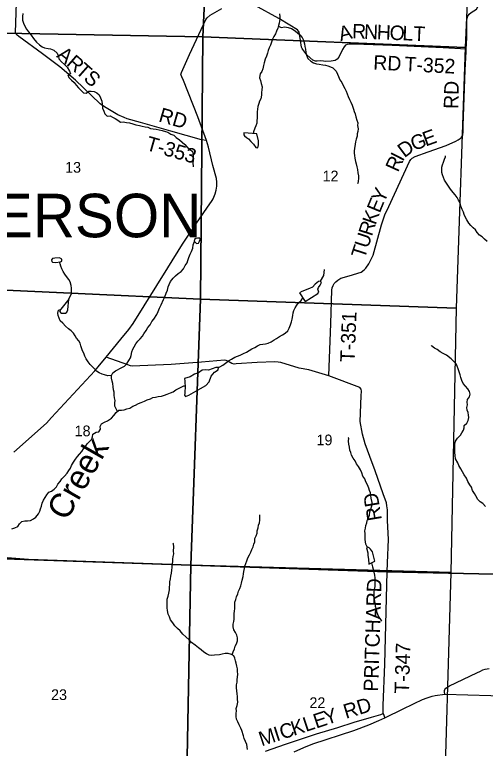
# Model space of a CAD drawing. Extents: x 1759416 to 2214760, y 252598 to 1116833.
# Drawn here: x 2042137 to 2051849, y 896764 to 911921 of the extents above; entities that cross this region are included whole.
import ezdxf

# ---------------------------------------------------------------- set-up
doc = ezdxf.new("R2010")
doc.units = 0
for name, color, linetype in [('GM_X_County_Road', 7, 'Continuous'), ('GM_X_County_Road_Text', 7, 'Continuous'), ('GM_X_Minor_Lake', 7, 'Continuous'), ('GM_X_Minor_River', 7, 'Continuous'), ('GM_X_Minor_River_Text', 7, 'Continuous'), ('GM_X_Section', 7, 'Continuous'), ('GM_X_Section_Text', 7, 'Continuous'), ('GM_X_State_Route', 7, 'Continuous'), ('GM_X_Township', 7, 'Continuous'), ('GM_X_Township_Road', 7, 'Continuous'), ('GM_X_Township_Road_Text', 7, 'Continuous'), ('GM_X_Township_ROW', 7, 'Continuous'), ('GM_X_Township_Text', 7, 'Continuous'), ('GM_X_US_Route', 7, 'Continuous')]:
    doc.layers.add(name, color=color, linetype=linetype)

msp = doc.modelspace()

# ---------------------------------------------------------------- linework, layer by layer
at = {"layer": 'GM_X_County_Road'}
for points in [[(2051017, 897886), (2051007, 897932), (2051005, 897957), (2051013, 897983), (2051034, 898004), (2051066, 898029), (2051110, 898052), (2051674, 898327), (2051753, 898359), (2051798, 898386), (2051847, 898398), (2051932, 898413)], [(2047315, 896703), (2047726, 896852), (2048368, 897063), (2048807, 897195), (2049146, 897303), (2049503, 897405), (2049693, 897466), (2049744, 897481), (2049779, 897396)]]:
    msp.add_lwpolyline(points, dxfattribs=at)
at = {"layer": 'GM_X_Minor_Lake'}
for points in [[(2046864, 909482), (2046864, 909439), (2046882, 909415), (2046920, 909381), (2046962, 909359), (2047012, 909303), (2047062, 909245), (2047116, 909179), (2047158, 909171), (2047166, 909229), (2047168, 909313), (2047135, 909460)], [(2047135, 909460), (2046864, 909482)], [(2045890, 907196), (2045928, 907202), (2045950, 907243), (2045962, 907279), (2045956, 907303), (2045910, 907305), (2045874, 907297), (2045848, 907275), (2045844, 907243)], [(2045844, 907243), (2045890, 907196)], [(2043085, 906816), (2043109, 906830), (2043107, 906870), (2043065, 906896), (2042969, 906888), (2042919, 906882), (2042897, 906858), (2042903, 906824), (2042917, 906806), (2042977, 906804)], [(2042977, 906804), (2043085, 906816)], [(2048132, 905999), (2048391, 906159), (2048411, 906185), (2048395, 906247), (2048405, 906287), (2048439, 906336), (2048469, 906390), (2048449, 906418), (2048409, 906412), (2048341, 906354), (2048285, 906291), (2048219, 906261), (2048064, 906203), (2048014, 906177)], [(2048014, 906177), (2048132, 905999)], [(2043062, 905800), (2043080, 905768), (2043102, 905752), (2043123, 905752), (2043189, 905752), (2043213, 905772), (2043237, 905822), (2043257, 906045)], [(2043257, 906045), (2043062, 905800)], [(2045651, 904092), (2045639, 904062), (2045659, 904030), (2045733, 904058), (2045971, 904201), (2046083, 904261), (2046150, 904337), (2046192, 904455), (2046264, 904535), (2046334, 904585), (2046342, 904629), (2046288, 904629), (2046136, 904577), (2046076, 904585), (2046005, 904575), (2045931, 904521), (2045851, 904491), (2045761, 904441), (2045643, 904403)], [(2045643, 904403), (2045649, 904348), (2045649, 904300), (2045652, 904262), (2045651, 904092)], [(2049572, 900628), (2049524, 900822), (2049482, 900878), (2049454, 900909), (2049422, 900919), (2049400, 900903), (2049422, 900800), (2049428, 900750), (2049440, 900674), (2049448, 900572)], [(2049448, 900572), (2049572, 900628)]]:
    msp.add_lwpolyline(points, dxfattribs=at)
at = {"layer": 'GM_X_Minor_River'}
for points in [[(2042302, 911948), (2042298, 911886), (2042297, 911808), (2042316, 911746), (2042346, 911684), (2042383, 911624), (2042419, 911569), (2042476, 911499), (2042527, 911428), (2042586, 911356), (2042646, 911296), (2042701, 911255), (2042753, 911235), (2042825, 911222), (2042877, 911213), (2042945, 911191), (2043014, 911128), (2043041, 911064), (2043051, 911010), (2043100, 910946), (2043162, 910895), (2043221, 910835), (2043270, 910756), (2043288, 910700)], [(2047605, 911940), (2047610, 911880), (2047606, 911828), (2047595, 911747), (2047583, 911695), (2047566, 911641), (2047542, 911579), (2047517, 911524), (2047485, 911468), (2047460, 911412), (2047440, 911355), (2047413, 911291), (2047389, 911237), (2047368, 911178), (2047352, 911124), (2047331, 911064), (2047307, 911003), (2047284, 910925), (2047269, 910869), (2047255, 910804), (2047238, 910744)], [(2047580, 911684), (2047636, 911658), (2047710, 911670), (2047784, 911657), (2047848, 911634), (2047902, 911600), (2047967, 911551), (2048019, 911507), (2048072, 911448), (2048097, 911396), (2048117, 911318), (2048128, 911266), (2048136, 911210), (2048145, 911140), (2048158, 911082), (2048190, 911018), (2048251, 910960), (2048305, 910927), (2048363, 910907), (2048421, 910900), (2048498, 910887), (2048550, 910875), (2048600, 910862), (2048652, 910844), (2048702, 910823), (2048769, 910757)], [(2043288, 910700), (2043232, 910681), (2043258, 910625), (2043308, 910567), (2043366, 910523), (2043408, 910467), (2043453, 910412), (2043501, 910362), (2043557, 910304), (2043609, 910300), (2043665, 910342), (2043717, 910344), (2043775, 910336), (2043829, 910308), (2043881, 910268), (2043907, 910202), (2043935, 910132), (2043943, 910070), (2043947, 909992), (2043975, 909926), (2043999, 909876), (2044049, 909824), (2044105, 909828), (2044159, 909804), (2044211, 909774), (2044263, 909740), (2044323, 909698), (2044377, 909708), (2044443, 909692), (2044508, 909686), (2044576, 909666), (2044638, 909648), (2044710, 909630), (2044766, 909618), (2044828, 909602), (2044886, 909594), (2044940, 909572), (2044998, 909566), (2045058, 909555), (2045120, 909543), (2045180, 909527), (2045246, 909507), (2045300, 909491), (2045362, 909455), (2045420, 909431), (2045471, 909383), (2045535, 909333), (2045593, 909289), (2045649, 909239), (2045699, 909187), (2045755, 909139), (2045807, 909093), (2045819, 909033), (2045823, 908981), (2045817, 908919), (2045815, 908847), (2045819, 908795), (2045817, 908781)], [(2047238, 910744), (2047200, 910702), (2047196, 910664), (2047187, 910619), (2047209, 910561), (2047225, 910499), (2047241, 910433), (2047235, 910367), (2047231, 910311), (2047229, 910259), (2047215, 910186), (2047187, 910136), (2047177, 910086), (2047153, 910026), (2047147, 909970), (2047143, 909916), (2047141, 909862), (2047143, 909786), (2047137, 909732), (2047137, 909682), (2047113, 909626), (2047092, 909574), (2047068, 909504), (2047067, 909465)], [(2048769, 910757), (2048797, 910695), (2048819, 910643), (2048849, 910575), (2048887, 910521), (2048917, 910457), (2048949, 910399), (2048977, 910341), (2049001, 910287), (2049017, 910231), (2049047, 910169), (2049077, 910116), (2049099, 910050), (2049129, 909972), (2049143, 909922), (2049161, 909872), (2049179, 909810), (2049199, 909742), (2049217, 909688), (2049213, 909630), (2049225, 909562), (2049217, 909510), (2049207, 909460), (2049207, 909408), (2049187, 909350), (2049169, 909291), (2049145, 909111), (2049145, 909059), (2049147, 909009), (2049159, 908955), (2049173, 908891), (2049185, 908837), (2049199, 908779), (2049211, 908721), (2049221, 908655), (2049233, 908593), (2049229, 908538), (2049225, 908482), (2049219, 908432), (2049219, 908440)], [(2051889, 907237), (2051833, 907283), (2051781, 907329), (2051729, 907367), (2051681, 907419), (2051649, 907475), (2051597, 907515), (2051549, 907565), (2051507, 907617), (2051471, 907681), (2051439, 907734), (2051413, 907790), (2051399, 907840), (2051373, 907894), (2051347, 907962), (2051331, 908034), (2051299, 908086), (2051267, 908144), (2051225, 908196), (2051185, 908250), (2051129, 908318), (2051087, 908376), (2051007, 908504), (2050985, 908559), (2050965, 908613), (2050953, 908663), (2050951, 908713), (2050953, 908769), (2050967, 908819), (2050987, 908871), (2051005, 908937), (2051025, 908987), (2051031, 909005)], [(2044258, 903724), (2044229, 903778), (2044205, 903834), (2044203, 903900), (2044209, 903950), (2044195, 904004), (2044193, 904062), (2044191, 904122), (2044179, 904172), (2044169, 904234), (2044165, 904299), (2044147, 904353), (2044137, 904413), (2044133, 904467), (2044165, 904523), (2044219, 904565), (2044346, 904629), (2044400, 904661), (2044458, 904721), (2044490, 904775), (2044524, 904833), (2044540, 904883), (2044558, 904953), (2044578, 905010), (2044600, 905062), (2044634, 905122), (2044680, 905174), (2044728, 905224), (2044774, 905276), (2044804, 905330), (2044852, 905396), (2044886, 905456), (2044931, 905512), (2044969, 905582), (2045011, 905632), (2045069, 905728), (2045101, 905787), (2045129, 905861), (2045163, 905927), (2045211, 906035), (2045237, 906091), (2045265, 906169), (2045291, 906229), (2045307, 906297), (2045325, 906349), (2045351, 906411), (2045405, 906480), (2045456, 906528), (2045514, 906576), (2045572, 906616), (2045618, 906672), (2045658, 906738), (2045694, 906794), (2045708, 906844), (2045732, 906904), (2045760, 906972), (2045788, 907032), (2045814, 907096), (2045818, 907168), (2045849, 907237)], [(2043257, 906045), (2043309, 906161), (2043309, 906271), (2043305, 906329), (2043285, 906401), (2043253, 906453), (2043207, 906509), (2043171, 906561), (2043135, 906616), (2043109, 906668), (2043087, 906724), (2043073, 906774), (2043055, 906812)], [(2048449, 906418), (2048517, 906532), (2048529, 906658)], [(2046342, 904629), (2046374, 904649), (2046432, 904677), (2046488, 904723), (2046548, 904769), (2046612, 904805), (2046680, 904843), (2046736, 904864), (2046793, 904888), (2046857, 904918), (2046921, 904952), (2046973, 904982), (2047033, 905020), (2047093, 905048), (2047147, 905082), (2047203, 905104), (2047255, 905114), (2047311, 905122), (2047365, 905132), (2047429, 905162), (2047489, 905206), (2047540, 905234), (2047602, 905272), (2047662, 905306), (2047720, 905344), (2047774, 905390), (2047800, 905446), (2047828, 905512), (2047850, 905576), (2047862, 905629), (2047874, 905703), (2047882, 905759), (2047898, 905811), (2047922, 905867), (2047958, 905917), (2047996, 905969), (2048052, 906017), (2048085, 906070)], [(2044133, 904466), (2044059, 904461), (2043993, 904479), (2043941, 904491), (2043883, 904523), (2043823, 904555), (2043761, 904627), (2043697, 904691), (2043651, 904749), (2043613, 904811), (2043583, 904863), (2043561, 904927), (2043537, 904979), (2043499, 905082), (2043489, 905132), (2043461, 905184), (2043415, 905238), (2043385, 905288), (2043349, 905340), (2043303, 905390), (2043247, 905432), (2043186, 905486), (2043128, 905546), (2043078, 905596), (2043054, 905652), (2043032, 905706), (2043030, 905756), (2043044, 905818), (2043082, 905827)], [(2051851, 901762), (2051795, 901820), (2051741, 901856), (2051695, 901908), (2051651, 901978), (2051625, 902028), (2051587, 902092), (2051561, 902158), (2051529, 902210), (2051489, 902278), (2051461, 902346), (2051413, 902413), (2051379, 902475), (2051343, 902537), (2051305, 902605), (2051281, 902663), (2051235, 902747), (2051225, 902811), (2051219, 902879), (2051223, 902935), (2051221, 902997), (2051219, 903047), (2051233, 903107), (2051277, 903174), (2051339, 903232), (2051367, 903284), (2051401, 903334), (2051411, 903384), (2051411, 903434), (2051470, 903482), (2051496, 903538), (2051506, 903596), (2051504, 903650), (2051494, 903700), (2051472, 903754), (2051470, 903804), (2051480, 903862), (2051474, 903913), (2051484, 903971), (2051522, 904029), (2051540, 904081), (2051520, 904139), (2051486, 904193), (2051442, 904249), (2051394, 904303), (2051362, 904361), (2051344, 904427), (2051330, 904481), (2051310, 904543), (2051288, 904605), (2051270, 904657), (2051246, 904708), (2051192, 904762), (2051144, 904812), (2051047, 904888), (2050981, 904924), (2050919, 904954), (2050855, 905004), (2050803, 905034), (2050737, 905080), (2050735, 905076)], [(2043079, 902278), (2043113, 902330), (2043165, 902386), (2043217, 902452), (2043258, 902502), (2043288, 902552), (2043312, 902606), (2043348, 902674), (2043392, 902738), (2043432, 902791), (2043472, 902841), (2043520, 902899), (2043558, 902949), (2043596, 903003), (2043636, 903055), (2043678, 903105), (2043732, 903149), (2043740, 903203), (2043752, 903255), (2043820, 903295), (2043875, 903303), (2043911, 903359), (2043903, 903411), (2043927, 903469), (2043993, 903506), (2044051, 903528), (2044137, 903588), (2044185, 903642), (2044229, 903700), (2044289, 903750), (2044343, 903750), (2044397, 903760), (2044451, 903776), (2044515, 903792), (2044572, 903830), (2044630, 903854), (2044690, 903886), (2044746, 903908), (2044814, 903938), (2044868, 903962), (2044938, 903988), (2044990, 904012), (2045046, 904022), (2045098, 904036), (2045164, 904042), (2045226, 904062), (2045282, 904080), (2045351, 904106), (2045405, 904128), (2045465, 904169), (2045519, 904201), (2045571, 904223), (2045627, 904251), (2045652, 904255)], [(2049415, 900913), (2049382, 900981), (2049376, 901031), (2049368, 901081), (2049368, 901199), (2049366, 901261), (2049374, 901315), (2049382, 901365), (2049402, 901423), (2049412, 901473), (2049438, 901529), (2049456, 901581), (2049467, 901647), (2049489, 901708), (2049507, 901776), (2049511, 901844), (2049497, 901932), (2049485, 901990), (2049477, 902042), (2049461, 902092), (2049447, 902142), (2049419, 902210), (2049385, 902272), (2049365, 902332), (2049325, 902388), (2049299, 902455), (2049271, 902519), (2049229, 902585), (2049191, 902643), (2049163, 902705), (2049125, 902759), (2049086, 902821), (2049072, 902873), (2049054, 902927), (2049046, 902989), (2049036, 903051), (2049029, 903107), (2049031, 903169), (2049019, 903177)], [(2042078, 901301), (2042142, 901321), (2042202, 901349), (2042236, 901401), (2042284, 901453), (2042346, 901467), (2042400, 901463), (2042464, 901471), (2042524, 901503), (2042576, 901543), (2042632, 901609), (2042653, 901661), (2042669, 901715), (2042693, 901769), (2042705, 901827), (2042731, 901891), (2042763, 901949), (2042801, 902003), (2042843, 902054), (2042899, 902076), (2042951, 902116), (2042999, 902170), (2043031, 902220), (2043079, 902278)], [(2046625, 898696), (2046644, 898758), (2046676, 898818), (2046688, 898872), (2046714, 898922), (2046736, 898984), (2046734, 899048), (2046724, 899102), (2046696, 899156), (2046658, 899214), (2046644, 899276), (2046648, 899330), (2046662, 899384), (2046666, 899436), (2046666, 899491), (2046666, 899547), (2046673, 899601), (2046679, 899655), (2046681, 899713), (2046683, 899783), (2046699, 899839), (2046715, 899893), (2046741, 899957), (2046759, 900009), (2046783, 900065), (2046803, 900119), (2046819, 900177), (2046829, 900238), (2046851, 900312), (2046859, 900368), (2046869, 900420), (2046881, 900478), (2046887, 900528), (2046909, 900584), (2046927, 900636), (2046951, 900702), (2046983, 900762), (2047011, 900814), (2047033, 900870), (2047057, 900926), (2047069, 900980), (2047094, 901033), (2047096, 901097), (2047118, 901153), (2047138, 901207), (2047142, 901259), (2047164, 901319), (2047168, 901373), (2047190, 901425), (2047196, 901481), (2047198, 901533), (2047196, 901585), (2047196, 901587)], [(2045291, 899609), (2045285, 899667), (2045281, 899731), (2045285, 899793), (2045285, 899845), (2045301, 899907), (2045315, 899971), (2045329, 900037), (2045335, 900093), (2045337, 900149), (2045341, 900205), (2045353, 900269), (2045361, 900320), (2045371, 900384), (2045377, 900446), (2045387, 900498), (2045389, 900558), (2045399, 900616), (2045401, 900672), (2045409, 900728), (2045421, 900784), (2045417, 900840), (2045419, 900928), (2045414, 900992), (2045410, 901004)], [(2049503, 900597), (2049520, 900516), (2049536, 900464), (2049552, 900404), (2049560, 900344), (2049566, 900288), (2049568, 900186), (2049566, 900111), (2049558, 900045), (2049552, 899989), (2049550, 899907), (2049558, 899837), (2049568, 899763), (2049578, 899699), (2049596, 899645), (2049606, 899591), (2049624, 899537), (2049652, 899477), (2049686, 899427), (2049710, 899391)], [(2046940, 896743), (2046926, 896843), (2046898, 896907), (2046876, 896965), (2046856, 897023), (2046824, 897131), (2046804, 897182), (2046772, 897248), (2046744, 897310), (2046718, 897370), (2046708, 897422), (2046708, 897482), (2046714, 897536), (2046710, 897586), (2046726, 897650), (2046740, 897720), (2046738, 897780), (2046734, 897836), (2046726, 897888), (2046720, 897949), (2046718, 898011), (2046716, 898077), (2046728, 898131), (2046726, 898185), (2046738, 898237), (2046740, 898297), (2046734, 898349), (2046732, 898405), (2046722, 898463), (2046708, 898521), (2046694, 898575), (2046678, 898627), (2046662, 898677), (2046610, 898703), (2046546, 898722), (2046478, 898722), (2046418, 898711), (2046366, 898699), (2046262, 898687), (2046208, 898683), (2046150, 898691), (2046098, 898719), (2046043, 898754), (2045985, 898798), (2045927, 898842), (2045865, 898894), (2045789, 898954), (2045739, 899004), (2045667, 899070), (2045609, 899126), (2045553, 899190), (2045495, 899242), (2045445, 899294), (2045403, 899360), (2045355, 899422), (2045335, 899478), (2045305, 899538), (2045291, 899609)]]:
    msp.add_lwpolyline(points, dxfattribs=at)
at = {"layer": 'GM_X_Section'}
for points in [[(2041016, 916863), (2046265, 916744), (2046019, 911463), (2040788, 911559)], [(2046265, 916744), (2051666, 916526), (2051430, 911243), (2046019, 911463)], [(2040788, 911559), (2046019, 911463), (2045975, 906044), (2040612, 906295)], [(2046019, 911463), (2051430, 911243), (2051246, 905858), (2045975, 906044)], [(2040612, 906295), (2045975, 906044), (2045771, 900547), (2042425, 900665), (2040476, 900816)], [(2045975, 906044), (2051246, 905858), (2051137, 900396), (2045771, 900547)], [(2040476, 900816), (2042425, 900665), (2045771, 900547), (2045668, 895132), (2042986, 895215), (2040307, 895280)], [(2045771, 900547), (2051137, 900396), (2050982, 894987), (2048167, 895064), (2045668, 895132)]]:
    msp.add_lwpolyline(points, close=True, dxfattribs=at)
at = {"layer": 'GM_X_State_Route'}
msp.add_lwpolyline([(2042120, 902884), (2042796, 903479), (2042898, 903600), (2043788, 904564), (2043860, 904645), (2044025, 904847), (2044327, 905218), (2044494, 905414), (2044585, 905540), (2045297, 906690), (2045602, 907177), (2045886, 907615), (2046104, 907923), (2046209, 908079), (2046231, 908118), (2046271, 908222), (2046292, 908295), (2046310, 908377), (2046309, 908460), (2046299, 908535), (2046228, 908807), (2046140, 909185), (2046093, 909319), (2045920, 909811), (2045620, 910559), (2045584, 910637), (2045572, 910675), (2045569, 910693), (2045570, 910705), (2045577, 910728), (2045745, 911098), (2046085, 911820), (2046108, 911858), (2046174, 911909), (2046411, 912048)], dxfattribs=at)
at = {"layer": 'GM_X_Township'}
for points in [[(2056947, 912673), (2056846, 910775), (2056822, 909880), (2056672, 905166), (2056513, 900187), (2053744, 900300), (2052347, 900357), (2049823, 900412), (2041723, 900684), (2040486, 900777), (2036525, 901031), (2031605, 901174), (2031091, 901195), (2030096, 901234), (2030186, 904712), (2030220, 906563), (2030397, 911188), (2030428, 911248), (2030425, 911443), (2030439, 911825), (2030442, 911897), (2030560, 915921)], [(2041723, 900684), (2049823, 900412), (2052347, 900357), (2053744, 900300), (2056513, 900187), (2056508, 900013), (2056501, 899793), (2056492, 899507), (2056355, 894845), (2056323, 894207), (2056314, 893810), (2056304, 892311), (2056178, 889804), (2056003, 886437), (2055830, 881597)]]:
    msp.add_lwpolyline(points, dxfattribs=at)
at = {"layer": 'GM_X_Township_Road'}
for points in [[(2046093, 909319), (2045991, 909338), (2045358, 909515), (2044732, 909696), (2044456, 909772), (2044397, 909796), (2044266, 909853), (2043989, 910016), (2043902, 910082), (2043725, 910254), (2043391, 910566), (2043305, 910647), (2043071, 910842), (2042711, 911109), (2042225, 911469), (2042185, 911499), (2042167, 911517), (2042157, 911545), (2042162, 911763), (2042219, 913396)], [(2051457, 911212), (2050976, 911235), (2049924, 911282), (2049141, 911314), (2049039, 911314), (2049001, 911308), (2048967, 911294), (2048935, 911258), (2048903, 911202), (2048823, 911042), (2048793, 911004), (2048750, 910976), (2048670, 910958), (2048554, 910956), (2048508, 910962), (2048440, 910967), (2048380, 910959), (2048344, 910961), (2048292, 910983), (2048168, 911091), (2048081, 911200), (2048069, 911222), (2048059, 911248), (2048037, 911386), (2048009, 911558), (2047997, 911582), (2047971, 911609), (2047817, 911703), (2047588, 911840), (2047084, 912121)], [(2051454, 911160), (2051457, 911212), (2051468, 911446), (2051467, 911686)], [(2048619, 904458), (2048662, 905544), (2048684, 906230), (2048688, 906280), (2048707, 906328), (2048732, 906368), (2048763, 906404), (2048806, 906437), (2048868, 906476), (2049039, 906523), (2049287, 906605), (2049348, 906650), (2049383, 906683), (2049446, 906777), (2049536, 906956), (2049708, 907581), (2049778, 907785), (2049860, 907961), (2050282, 908887), (2050315, 908932), (2050339, 908955), (2050404, 908992), (2050673, 909086), (2051038, 909218), (2051241, 909308), (2051290, 909339), (2051352, 909378), (2051385, 909433), (2051390, 909501), (2051395, 909630), (2051432, 910777), (2051454, 911160)], [(2049832, 900594), (2049853, 901078), (2049829, 901468), (2049834, 901690), (2049820, 901775), (2049808, 901835), (2049738, 902025), (2049574, 902495), (2049467, 902794), (2049371, 903053), (2049314, 903256), (2049267, 903518), (2049290, 904048), (2049293, 904143), (2049286, 904186), (2049261, 904221), (2048619, 904458), (2048209, 904584), (2048007, 904615), (2047632, 904734), (2047577, 904743), (2047507, 904747), (2047139, 904735), (2046711, 904705), (2046663, 904704), (2046618, 904716), (2046533, 904766), (2046503, 904776), (2046465, 904781), (2045993, 904744), (2045369, 904691), (2044563, 904662), (2044530, 904666), (2044474, 904684), (2044025, 904847)], [(2049744, 897481), (2049741, 897652), (2049773, 898506), (2049823, 900412), (2049832, 900594)]]:
    msp.add_lwpolyline(points, dxfattribs=at)
at = {"layer": 'GM_X_Township_ROW'}
msp.add_lwpolyline([(2051467, 911686), (2051466, 911807), (2051487, 911890), (2051516, 911933), (2051554, 911964), (2051669, 912033), (2051705, 912100), (2051748, 912222), (2051774, 912287), (2051815, 912428), (2051822, 912506), (2051822, 912513)], dxfattribs=at)
at = {"layer": 'GM_X_US_Route'}
for points in [[(2050381, 897692), (2050550, 897770), (2050649, 897810), (2050750, 897842), (2050817, 897858), (2051017, 897886), (2052435, 897839), (2052625, 897846), (2052739, 897860), (2052858, 897896), (2052994, 897946), (2053096, 898005), (2053371, 898216), (2053507, 898334)], [(2047907, 896693), (2048104, 896781), (2048291, 896855), (2049136, 897130), (2049444, 897249), (2049655, 897336), (2049779, 897396), (2050152, 897577), (2050354, 897679), (2050381, 897692)]]:
    msp.add_lwpolyline(points, dxfattribs=at)

# ---------------------------------------------------------------- texts
at = {"layer": 'GM_X_County_Road_Text'}
for s, rotation, p in [('RD', 16.8871, (2048973, 897372)), ('Y', 18.3698, (2048572, 897242)), ('E', 18.0973, (2048357, 897171)), ('K', 18.0894, (2047893, 897020)), ('L', 18.0973, (2048144, 897102)), ('M', 18.0912, (2047232, 896804)), ('I', 18.0943, (2047541, 896905)), ('C', 18.0931, (2047658, 896943))]:
    msp.add_text(s, height=300, rotation=rotation, dxfattribs=at).set_placement(p)
at = {"layer": 'GM_X_Minor_River_Text'}
msp.add_text('Creek', height=500.1, rotation=60.1732, dxfattribs=at).set_placement((2043208, 901443))
at = {"layer": 'GM_X_Section_Text'}
for s, p in [('13', (2043178, 908657)), ('12', (2048491, 908478)), ('18', (2043374, 903212)), ('19', (2048366, 903025)), ('23', (2042888, 897762)), ('22', (2048220, 897597))]:
    msp.add_text(s, height=221, rotation=0, dxfattribs=at).set_placement(p)
at = {"layer": 'GM_X_Township_Road_Text'}
for s, rotation, p in [('A', 13.8878, (2048862, 911371)), ('R', 358.1613, (2049096, 911432)), ('N', 357.7299, (2049342, 911424)), ('H', 357.7226, (2049606, 911414)), ('O', 357.7226, (2049870, 911403)), ('L', 357.7236, (2050133, 911393)), ('T', 357.7193, (2050358, 911384)), ('A', 321.702, (2042985, 911054)), ('R', 318.7752, (2043189, 910893)), ('T', 318.323, (2043374, 910731)), ('RD', 357.5335, (2049532, 910786)), ('T-352', 357.1941, (2050177, 910754)), ('S', 318.3252, (2043541, 910582)), ('RD', 88.5194, (2051290, 909971)), ('RD', 343.8513, (2045090, 909719)), ('G', 20.4409, (2050372, 909103)), ('E', 20.0153, (2050619, 909195)), ('T-353', 344.0543, (2044827, 909130)), ('D', 36.7621, (2050180, 908955)), ('R', 65.4637, (2050047, 908652)), ('I', 62.8275, (2050147, 908873)), ('Y', 65.6218, (2049755, 908013)), ('E', 67.6112, (2049670, 907808)), ('K', 70.7172, (2049585, 907563)), ('R', 72.0834, (2049509, 907330)), ('U', 72.1088, (2049428, 907079)), ('T', 72.1139, (2049359, 906865)), ('T-351', 87.7555, (2049152, 904738)), ('RD', 99.5432, (2049717, 901491)), ('PRITCHARD', 88.184, (2049636, 897933)), ('T-347', 88.3162, (2050274, 897892))]:
    msp.add_text(s, height=300, rotation=rotation, dxfattribs=at).set_placement(p)
at = {"layer": 'GM_X_Township_Text'}
msp.add_text('JEFFERSON', height=900, rotation=0, dxfattribs=at).set_placement((2038834, 907322))

doc.saveas('drawing.dxf')
